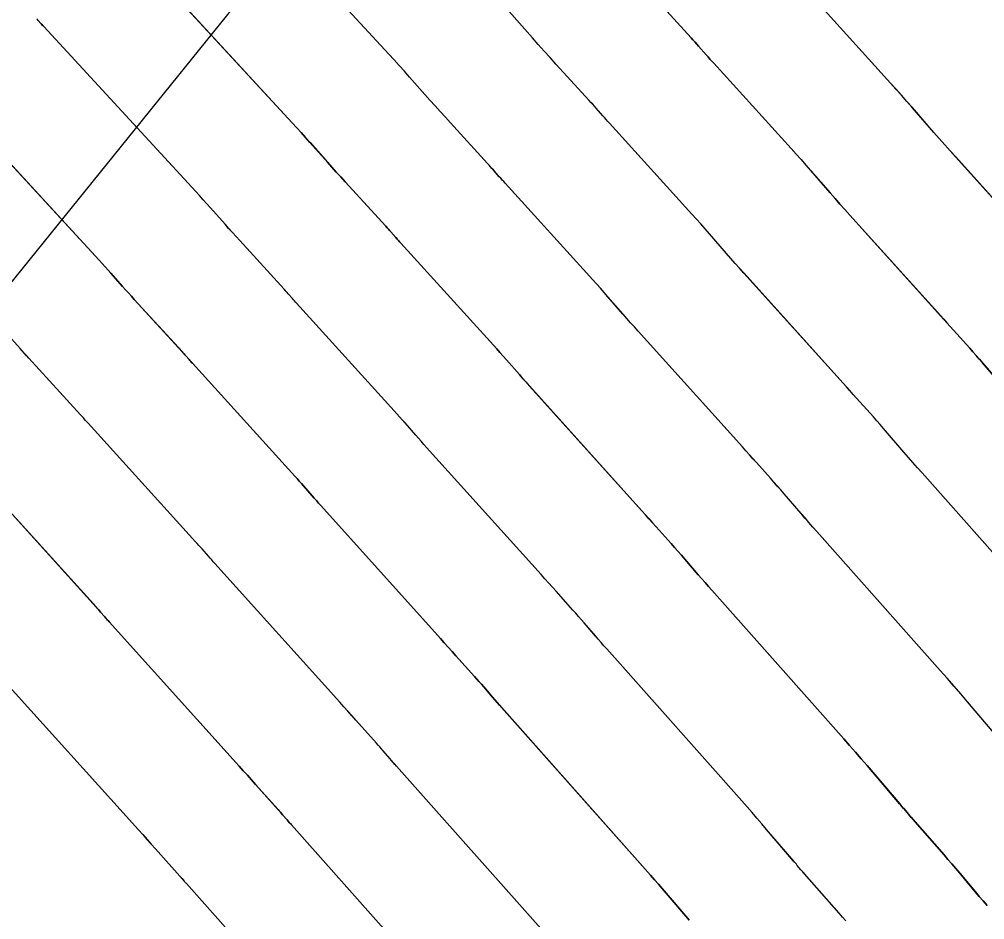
# Model space of a CAD drawing. Extents: x 954385 to 988206, y 1868364 to 1924553.
# Drawn here: x 955949.68 to 955974.29, y 1922893.2 to 1922916.14 of the extents above; entities that cross this region are included whole.
import ezdxf

# ---------------------------------------------------------------- set-up
doc = ezdxf.new("R2010")
doc.units = 0
for name, color, linetype in [('1', 7, 'Continuous'), ('Default', 7, 'Continuous'), ('Ex_Major Contours', 7, 'Continuous'), ('Ex_Minor Contours', 7, 'Continuous'), ('Slopes', 7, 'Continuous')]:
    doc.layers.add(name, color=color, linetype=linetype)

msp = doc.modelspace()

# ---------------------------------------------------------------- linework, layer by layer
at = {"layer": '1'}
for points in [[(955974.82, 1922897.611), (955973.851, 1922898.749), (955973.678, 1922898.951), (955973.504, 1922899.152), (955973.329, 1922899.352), (955973.153, 1922899.551), (955970.012, 1922903.088), (955969.909, 1922903.203), (955969.808, 1922903.318), (955969.707, 1922903.434), (955969.606, 1922903.551), (955969.177, 1922904.048), (955969.09, 1922904.149), (955969.002, 1922904.25), (955968.914, 1922904.35), (955968.825, 1922904.449), (955968.469, 1922904.848), (955968.38, 1922904.947), (955968.29, 1922905.047), (955968.201, 1922905.146), (955968.112, 1922905.245), (955965.456, 1922908.195), (955965.359, 1922908.304), (955965.262, 1922908.413), (955965.165, 1922908.523), (955965.069, 1922908.632), (955964.685, 1922909.073), (955964.589, 1922909.183), (955964.492, 1922909.292), (955964.395, 1922909.401), (955964.297, 1922909.509), (955962.066, 1922911.966), (955962.029, 1922912.007), (955961.991, 1922912.049), (955961.954, 1922912.092), (955961.916, 1922912.134), (955961.768, 1922912.303), (955961.73, 1922912.345), (955961.693, 1922912.387), (955961.655, 1922912.429), (955961.617, 1922912.471), (955960.674, 1922913.504), (955960.542, 1922913.649), (955960.41, 1922913.794), (955960.279, 1922913.94), (955960.149, 1922914.086), (955959.628, 1922914.673), (955959.497, 1922914.819), (955959.366, 1922914.965), (955959.234, 1922915.11), (955959.101, 1922915.254), (955955.578, 1922919.081)], [(955974.348, 1922893.557), (955974.248, 1922893.674), (955974.148, 1922893.792), (955974.048, 1922893.91), (955973.652, 1922894.382), (955973.552, 1922894.5), (955973.452, 1922894.617), (955973.351, 1922894.734), (955973.25, 1922894.85), (955972.454, 1922895.757), (955972.426, 1922895.79), (955972.398, 1922895.822), (955972.37, 1922895.855), (955972.342, 1922895.888), (955972.231, 1922896.019), (955972.203, 1922896.052), (955972.175, 1922896.085), (955972.147, 1922896.118), (955972.119, 1922896.151), (955971.29, 1922897.124), (955971.142, 1922897.297), (955970.993, 1922897.469), (955970.843, 1922897.64), (955970.693, 1922897.811), (955967.333, 1922901.592), (955967.246, 1922901.691), (955967.159, 1922901.79), (955967.072, 1922901.889), (955966.986, 1922901.989), (955966.642, 1922902.388), (955966.556, 1922902.488), (955966.469, 1922902.587), (955966.382, 1922902.686), (955966.294, 1922902.784), (955965.916, 1922903.207), (955965.824, 1922903.31), (955965.731, 1922903.413), (955965.639, 1922903.516), (955965.546, 1922903.619), (955962.76, 1922906.715), (955962.676, 1922906.808), (955962.593, 1922906.901), (955962.51, 1922906.995), (955962.428, 1922907.089), (955962.1, 1922907.466), (955962.017, 1922907.56), (955961.934, 1922907.653), (955961.851, 1922907.747), (955961.767, 1922907.839), (955959.409, 1922910.436), (955959.377, 1922910.472), (955959.344, 1922910.508), (955959.312, 1922910.544), (955959.28, 1922910.58), (955959.153, 1922910.725), (955959.121, 1922910.762), (955959.089, 1922910.798), (955959.057, 1922910.833), (955959.024, 1922910.869), (955957.987, 1922912.004), (955957.874, 1922912.128), (955957.762, 1922912.253), (955957.649, 1922912.378), (955957.538, 1922912.503), (955957.091, 1922913.005), (955956.979, 1922913.131), (955956.867, 1922913.256), (955956.754, 1922913.38), (955956.641, 1922913.504), (955952.942, 1922917.52)], [(955974.846, 1922906.675), (955974.231, 1922907.388), (955974.15, 1922907.482), (955974.068, 1922907.575), (955973.986, 1922907.668), (955973.904, 1922907.76), (955973.574, 1922908.13), (955973.491, 1922908.222), (955973.408, 1922908.314), (955973.325, 1922908.406), (955973.243, 1922908.498), (955970.85, 1922911.157), (955970.724, 1922911.297), (955970.599, 1922911.437), (955970.475, 1922911.578), (955970.351, 1922911.72), (955969.857, 1922912.287), (955969.733, 1922912.428), (955969.608, 1922912.569), (955969.483, 1922912.709), (955969.357, 1922912.849), (955967.381, 1922915.024), (955967.333, 1922915.078), (955967.284, 1922915.132), (955967.236, 1922915.186), (955967.188, 1922915.241), (955966.996, 1922915.459), (955966.948, 1922915.513), (955966.9, 1922915.567), (955966.852, 1922915.621), (955966.803, 1922915.675), (955966.005, 1922916.548)], [(955975.808, 1922910.125), (955973.547, 1922912.637), (955973.407, 1922912.793), (955973.268, 1922912.949), (955973.13, 1922913.106), (955972.992, 1922913.263), (955972.443, 1922913.894), (955972.305, 1922914.051), (955972.166, 1922914.207), (955972.027, 1922914.363), (955971.887, 1922914.518), (955970.039, 1922916.554)], [(955975.614, 1922901.292), (955972.69, 1922904.583), (955972.573, 1922904.714), (955972.457, 1922904.847), (955972.341, 1922904.98), (955972.226, 1922905.113), (955971.704, 1922905.718), (955971.62, 1922905.815), (955971.535, 1922905.912), (955971.45, 1922906.009), (955971.364, 1922906.105), (955971.021, 1922906.489), (955970.935, 1922906.585), (955970.849, 1922906.68), (955970.763, 1922906.776), (955970.677, 1922906.872), (955968.153, 1922909.676), (955968.042, 1922909.8), (955967.931, 1922909.925), (955967.82, 1922910.05), (955967.71, 1922910.176), (955967.271, 1922910.68), (955967.161, 1922910.805), (955967.05, 1922910.93), (955966.939, 1922911.055), (955966.827, 1922911.179), (955964.724, 1922913.495), (955964.681, 1922913.543), (955964.638, 1922913.591), (955964.595, 1922913.639), (955964.552, 1922913.687), (955964.382, 1922913.881), (955964.339, 1922913.929), (955964.296, 1922913.977), (955964.253, 1922914.025), (955964.21, 1922914.073), (955963.361, 1922915.003), (955963.21, 1922915.169), (955963.059, 1922915.335), (955962.909, 1922915.502), (955962.76, 1922915.669), (955962.164, 1922916.34)], [(955970.744, 1922893.167), (955970.66, 1922893.264), (955970.576, 1922893.36), (955969.696, 1922894.363), (955969.673, 1922894.39), (955969.65, 1922894.417), (955969.626, 1922894.445), (955969.603, 1922894.472), (955969.511, 1922894.581), (955969.488, 1922894.609), (955969.464, 1922894.636), (955969.441, 1922894.663), (955969.418, 1922894.69), (955968.729, 1922895.5), (955968.606, 1922895.643), (955968.482, 1922895.786), (955968.358, 1922895.929), (955968.232, 1922896.07), (955964.655, 1922900.097), (955964.582, 1922900.179), (955964.51, 1922900.262), (955964.438, 1922900.344), (955964.366, 1922900.427), (955964.08, 1922900.759), (955964.008, 1922900.842), (955963.936, 1922900.924), (955963.863, 1922901.007), (955963.791, 1922901.088), (955963.364, 1922901.566), (955963.268, 1922901.672), (955963.173, 1922901.779), (955963.077, 1922901.885), (955962.981, 1922901.992), (955960.063, 1922905.234), (955959.994, 1922905.311), (955959.924, 1922905.389), (955959.856, 1922905.467), (955959.787, 1922905.545), (955959.514, 1922905.859), (955959.445, 1922905.937), (955959.376, 1922906.015), (955959.307, 1922906.092), (955959.237, 1922906.17), (955956.752, 1922908.907), (955956.725, 1922908.937), (955956.698, 1922908.967), (955956.671, 1922908.997), (955956.645, 1922909.027), (955956.539, 1922909.147), (955956.512, 1922909.178), (955956.485, 1922909.208), (955956.458, 1922909.237), (955956.431, 1922909.267), (955955.301, 1922910.505), (955955.207, 1922910.608), (955955.113, 1922910.712), (955955.019, 1922910.816), (955954.926, 1922910.92), (955954.555, 1922911.338), (955954.462, 1922911.443), (955954.368, 1922911.546), (955954.274, 1922911.65), (955954.18, 1922911.753), (955950.306, 1922915.96), (955950.288, 1922915.979), (955950.27, 1922915.999), (955950.252, 1922916.019), (955950.235, 1922916.039), (955950.164, 1922916.118), (955950.146, 1922916.138), (955950.128, 1922916.157)], [(955947.67, 1922914.399), (955951.719, 1922910.002), (955951.794, 1922909.92), (955951.87, 1922909.837), (955951.944, 1922909.754), (955952.019, 1922909.671), (955952.315, 1922909.337), (955952.389, 1922909.254), (955952.464, 1922909.171), (955952.539, 1922909.088), (955952.614, 1922909.006), (955953.839, 1922907.665), (955953.86, 1922907.641), (955953.882, 1922907.618), (955953.903, 1922907.594), (955953.924, 1922907.57), (955954.009, 1922907.473), (955954.03, 1922907.449), (955954.051, 1922907.425), (955954.073, 1922907.401), (955954.094, 1922907.378), (955956.707, 1922904.5), (955956.763, 1922904.438), (955956.818, 1922904.376), (955956.873, 1922904.314), (955956.928, 1922904.252), (955957.146, 1922904.002), (955957.201, 1922903.939), (955957.256, 1922903.877), (955957.311, 1922903.815), (955957.366, 1922903.753), (955960.416, 1922900.365), (955960.515, 1922900.255), (955960.614, 1922900.145), (955960.712, 1922900.035), (955960.811, 1922899.925), (955961.287, 1922899.393), (955961.345, 1922899.327), (955961.403, 1922899.262), (955961.461, 1922899.196), (955961.518, 1922899.13), (955961.746, 1922898.865), (955961.803, 1922898.799), (955961.861, 1922898.733), (955961.918, 1922898.668), (955961.976, 1922898.602), (955965.772, 1922894.33), (955965.872, 1922894.217), (955965.971, 1922894.104), (955966.069, 1922893.99), (955966.167, 1922893.875), (955966.717, 1922893.23), (955966.754, 1922893.187)], [(955963.311, 1922892.59), (955959.298, 1922897.107), (955959.254, 1922897.156), (955959.211, 1922897.205), (955959.169, 1922897.254), (955959.126, 1922897.304), (955958.956, 1922897.501), (955958.913, 1922897.55), (955958.87, 1922897.599), (955958.827, 1922897.648), (955958.784, 1922897.697), (955958.259, 1922898.283), (955958.157, 1922898.397), (955958.055, 1922898.511), (955957.953, 1922898.625), (955957.85, 1922898.739), (955954.669, 1922902.272), (955954.628, 1922902.319), (955954.587, 1922902.365), (955954.546, 1922902.411), (955954.505, 1922902.458), (955954.342, 1922902.645), (955954.301, 1922902.692), (955954.26, 1922902.738), (955954.219, 1922902.784), (955954.177, 1922902.83), (955951.437, 1922905.848), (955951.421, 1922905.866), (955951.405, 1922905.884), (955951.389, 1922905.902), (955951.373, 1922905.92), (955951.31, 1922905.992), (955951.294, 1922906.01), (955951.278, 1922906.028), (955951.262, 1922906.045), (955951.246, 1922906.063), (955949.927, 1922907.506), (955949.871, 1922907.568), (955949.815, 1922907.63), (955949.759, 1922907.692), (955949.704, 1922907.754), (955949.482, 1922908.004)], [(955960.851, 1922890.849), (955956.619, 1922895.612), (955956.591, 1922895.644), (955956.562, 1922895.677), (955956.534, 1922895.709), (955956.506, 1922895.742), (955956.394, 1922895.872), (955956.365, 1922895.905), (955956.337, 1922895.937), (955956.309, 1922895.969), (955956.28, 1922896.001), (955955.706, 1922896.642), (955955.601, 1922896.76), (955955.496, 1922896.877), (955955.39, 1922896.995), (955955.285, 1922897.112), (955951.973, 1922900.792), (955951.945, 1922900.822), (955951.918, 1922900.853), (955951.891, 1922900.884), (955951.864, 1922900.914), (955951.756, 1922901.038), (955951.729, 1922901.069), (955951.702, 1922901.099), (955951.675, 1922901.13), (955951.647, 1922901.16), (955948.779, 1922904.319)], [(955949.276, 1922899.311), (955952.72, 1922895.485), (955952.828, 1922895.365), (955952.937, 1922895.244), (955953.045, 1922895.123), (955953.154, 1922895.001), (955953.777, 1922894.306), (955953.79, 1922894.29), (955953.804, 1922894.274), (955953.818, 1922894.259), (955953.832, 1922894.243), (955953.886, 1922894.18), (955953.9, 1922894.164), (955953.913, 1922894.148), (955953.927, 1922894.133), (955953.941, 1922894.117), (955958.39, 1922889.109)]]:
    msp.add_lwpolyline(points, dxfattribs=at)
at = {"layer": 'Default'}
msp.add_arc((955068.332, 1922107.114), 1145.916, 31.460692, 46.414195, dxfattribs=at)
at = {"layer": 'Ex_Major Contours'}
for points in [[(955974.821, 1922897.611), (955973.852, 1922898.749), (955973.679, 1922898.951), (955973.505, 1922899.152), (955973.33, 1922899.352), (955973.154, 1922899.551), (955970.012, 1922903.088), (955969.91, 1922903.203), (955969.809, 1922903.319), (955969.708, 1922903.435), (955969.607, 1922903.551), (955969.178, 1922904.049), (955969.091, 1922904.15), (955969.003, 1922904.25), (955968.915, 1922904.35), (955968.826, 1922904.45), (955968.469, 1922904.848), (955968.38, 1922904.948), (955968.291, 1922905.047), (955968.202, 1922905.146), (955968.112, 1922905.246), (955965.455, 1922908.195), (955965.358, 1922908.304), (955965.261, 1922908.413), (955965.164, 1922908.522), (955965.068, 1922908.632), (955964.684, 1922909.072), (955964.588, 1922909.182), (955964.492, 1922909.292), (955964.394, 1922909.4), (955964.296, 1922909.509), (955962.066, 1922911.966), (955962.029, 1922912.008), (955961.991, 1922912.05), (955961.954, 1922912.092), (955961.916, 1922912.134), (955961.768, 1922912.304), (955961.73, 1922912.346), (955961.693, 1922912.388), (955961.655, 1922912.43), (955961.617, 1922912.471), (955960.674, 1922913.504), (955960.542, 1922913.649), (955960.411, 1922913.794), (955960.28, 1922913.94), (955960.149, 1922914.087), (955959.628, 1922914.673), (955959.497, 1922914.819), (955959.366, 1922914.965), (955959.234, 1922915.11), (955959.102, 1922915.255), (955955.579, 1922919.081)], [(955948.779, 1922904.319), (955951.646, 1922901.16), (955951.674, 1922901.13), (955951.701, 1922901.099), (955951.728, 1922901.068), (955951.755, 1922901.038), (955951.863, 1922900.914), (955951.89, 1922900.883), (955951.917, 1922900.852), (955951.944, 1922900.822), (955951.972, 1922900.791), (955955.286, 1922897.113), (955955.391, 1922896.995), (955955.497, 1922896.878), (955955.602, 1922896.761), (955955.707, 1922896.643), (955956.281, 1922896.002), (955956.31, 1922895.97), (955956.338, 1922895.938), (955956.367, 1922895.905), (955956.395, 1922895.873), (955956.507, 1922895.742), (955956.535, 1922895.71), (955956.563, 1922895.677), (955956.592, 1922895.645), (955956.62, 1922895.613), (955960.851, 1922890.85)]]:
    msp.add_lwpolyline(points, dxfattribs=at)
at = {"layer": 'Ex_Minor Contours'}
for points in [[(955952.943, 1922917.521), (955956.641, 1922913.504), (955956.754, 1922913.38), (955956.867, 1922913.256), (955956.98, 1922913.131), (955957.092, 1922913.006), (955957.538, 1922912.504), (955957.65, 1922912.378), (955957.762, 1922912.253), (955957.875, 1922912.129), (955957.988, 1922912.005), (955959.024, 1922910.869), (955959.057, 1922910.834), (955959.089, 1922910.798), (955959.121, 1922910.762), (955959.153, 1922910.726), (955959.28, 1922910.581), (955959.312, 1922910.544), (955959.344, 1922910.508), (955959.377, 1922910.472), (955959.409, 1922910.437), (955961.766, 1922907.839), (955961.85, 1922907.746), (955961.933, 1922907.653), (955962.016, 1922907.559), (955962.099, 1922907.465), (955962.427, 1922907.088), (955962.509, 1922906.994), (955962.592, 1922906.901), (955962.675, 1922906.807), (955962.759, 1922906.714), (955965.547, 1922903.619), (955965.64, 1922903.516), (955965.732, 1922903.413), (955965.824, 1922903.31), (955965.917, 1922903.207), (955966.295, 1922902.785), (955966.383, 1922902.686), (955966.47, 1922902.588), (955966.557, 1922902.488), (955966.643, 1922902.389), (955966.987, 1922901.989), (955967.073, 1922901.89), (955967.16, 1922901.79), (955967.247, 1922901.691), (955967.334, 1922901.593), (955970.693, 1922897.811), (955970.844, 1922897.64), (955970.994, 1922897.469), (955971.142, 1922897.297), (955971.29, 1922897.124), (955972.12, 1922896.151), (955972.148, 1922896.118), (955972.176, 1922896.085), (955972.203, 1922896.052), (955972.231, 1922896.02), (955972.342, 1922895.888), (955972.37, 1922895.855), (955972.398, 1922895.822), (955972.427, 1922895.79), (955972.455, 1922895.757), (955973.25, 1922894.851), (955973.351, 1922894.734), (955973.452, 1922894.618), (955973.552, 1922894.5), (955973.652, 1922894.382), (955974.049, 1922893.91), (955974.148, 1922893.792), (955974.248, 1922893.674), (955974.349, 1922893.557)], [(955966.006, 1922916.548), (955966.803, 1922915.675), (955966.852, 1922915.622), (955966.9, 1922915.568), (955966.948, 1922915.514), (955966.996, 1922915.459), (955967.188, 1922915.241), (955967.236, 1922915.187), (955967.284, 1922915.132), (955967.333, 1922915.078), (955967.381, 1922915.025), (955969.356, 1922912.848), (955969.482, 1922912.709), (955969.608, 1922912.569), (955969.732, 1922912.428), (955969.856, 1922912.286), (955970.35, 1922911.719), (955970.474, 1922911.578), (955970.598, 1922911.437), (955970.723, 1922911.296), (955970.849, 1922911.156), (955973.243, 1922908.499), (955973.326, 1922908.407), (955973.409, 1922908.315), (955973.491, 1922908.222), (955973.574, 1922908.13), (955973.905, 1922907.761), (955973.987, 1922907.668), (955974.069, 1922907.575), (955974.151, 1922907.482), (955974.232, 1922907.388), (955974.847, 1922906.675)], [(955975.808, 1922910.125), (955973.546, 1922912.637), (955973.406, 1922912.793), (955973.267, 1922912.949), (955973.129, 1922913.106), (955972.991, 1922913.263), (955972.442, 1922913.893), (955972.304, 1922914.051), (955972.166, 1922914.207), (955972.026, 1922914.363), (955971.886, 1922914.518), (955970.039, 1922916.554)], [(955975.614, 1922901.291), (955972.691, 1922904.583), (955972.574, 1922904.715), (955972.458, 1922904.847), (955972.342, 1922904.98), (955972.227, 1922905.113), (955971.705, 1922905.719), (955971.621, 1922905.816), (955971.536, 1922905.913), (955971.451, 1922906.009), (955971.365, 1922906.105), (955971.022, 1922906.489), (955970.936, 1922906.585), (955970.85, 1922906.681), (955970.764, 1922906.777), (955970.678, 1922906.872), (955968.152, 1922909.676), (955968.041, 1922909.8), (955967.93, 1922909.925), (955967.819, 1922910.05), (955967.709, 1922910.176), (955967.27, 1922910.679), (955967.16, 1922910.805), (955967.05, 1922910.93), (955966.938, 1922911.055), (955966.826, 1922911.179), (955964.724, 1922913.495), (955964.681, 1922913.543), (955964.638, 1922913.591), (955964.595, 1922913.639), (955964.552, 1922913.688), (955964.382, 1922913.881), (955964.339, 1922913.93), (955964.296, 1922913.978), (955964.253, 1922914.026), (955964.21, 1922914.073), (955963.361, 1922915.003), (955963.21, 1922915.169), (955963.06, 1922915.335), (955962.91, 1922915.502), (955962.76, 1922915.67), (955962.164, 1922916.34)], [(955970.744, 1922893.167), (955970.661, 1922893.264), (955970.576, 1922893.361), (955969.697, 1922894.364), (955969.674, 1922894.391), (955969.65, 1922894.418), (955969.627, 1922894.445), (955969.604, 1922894.472), (955969.511, 1922894.581), (955969.488, 1922894.609), (955969.465, 1922894.636), (955969.442, 1922894.663), (955969.419, 1922894.691), (955968.729, 1922895.5), (955968.606, 1922895.643), (955968.482, 1922895.786), (955968.358, 1922895.929), (955968.233, 1922896.071), (955964.656, 1922900.098), (955964.583, 1922900.18), (955964.511, 1922900.262), (955964.439, 1922900.345), (955964.367, 1922900.428), (955964.081, 1922900.76), (955964.009, 1922900.843), (955963.937, 1922900.925), (955963.864, 1922901.007), (955963.792, 1922901.089), (955963.364, 1922901.566), (955963.269, 1922901.673), (955963.173, 1922901.779), (955963.077, 1922901.886), (955962.982, 1922901.992), (955960.062, 1922905.234), (955959.993, 1922905.311), (955959.923, 1922905.389), (955959.855, 1922905.467), (955959.786, 1922905.545), (955959.513, 1922905.858), (955959.444, 1922905.937), (955959.375, 1922906.015), (955959.306, 1922906.092), (955959.236, 1922906.169), (955956.752, 1922908.907), (955956.725, 1922908.937), (955956.698, 1922908.967), (955956.671, 1922908.997), (955956.645, 1922909.027), (955956.539, 1922909.148), (955956.512, 1922909.178), (955956.485, 1922909.208), (955956.458, 1922909.238), (955956.431, 1922909.268), (955955.301, 1922910.505), (955955.207, 1922910.609), (955955.113, 1922910.712), (955955.02, 1922910.816), (955954.927, 1922910.921), (955954.555, 1922911.339), (955954.462, 1922911.443), (955954.369, 1922911.547), (955954.275, 1922911.65), (955954.18, 1922911.753), (955950.307, 1922915.96), (955950.289, 1922915.98), (955950.271, 1922916), (955950.253, 1922916.019), (955950.235, 1922916.039), (955950.164, 1922916.118), (955950.146, 1922916.138), (955950.128, 1922916.158)], [(955966.754, 1922893.187), (955966.717, 1922893.23), (955966.168, 1922893.875), (955966.07, 1922893.99), (955965.971, 1922894.104), (955965.872, 1922894.217), (955965.772, 1922894.33), (955961.977, 1922898.603), (955961.919, 1922898.668), (955961.862, 1922898.734), (955961.804, 1922898.8), (955961.747, 1922898.866), (955961.519, 1922899.131), (955961.462, 1922899.197), (955961.404, 1922899.263), (955961.346, 1922899.328), (955961.288, 1922899.393), (955960.812, 1922899.925), (955960.713, 1922900.035), (955960.614, 1922900.146), (955960.515, 1922900.256), (955960.416, 1922900.366), (955957.365, 1922903.753), (955957.31, 1922903.815), (955957.255, 1922903.877), (955957.2, 1922903.939), (955957.145, 1922904.001), (955956.927, 1922904.252), (955956.872, 1922904.314), (955956.817, 1922904.376), (955956.762, 1922904.438), (955956.706, 1922904.5), (955954.094, 1922907.378), (955954.073, 1922907.402), (955954.051, 1922907.426), (955954.03, 1922907.45), (955954.009, 1922907.474), (955953.924, 1922907.57), (955953.903, 1922907.594), (955953.882, 1922907.618), (955953.86, 1922907.642), (955953.839, 1922907.666), (955952.614, 1922909.006), (955952.539, 1922909.089), (955952.465, 1922909.171), (955952.39, 1922909.254), (955952.316, 1922909.338), (955952.019, 1922909.671), (955951.945, 1922909.755), (955951.87, 1922909.838), (955951.795, 1922909.92), (955951.719, 1922910.002), (955947.671, 1922914.4)], [(955963.312, 1922892.59), (955959.299, 1922897.108), (955959.256, 1922897.157), (955959.213, 1922897.206), (955959.17, 1922897.255), (955959.127, 1922897.304), (955958.957, 1922897.502), (955958.914, 1922897.551), (955958.871, 1922897.6), (955958.828, 1922897.649), (955958.785, 1922897.698), (955958.26, 1922898.284), (955958.158, 1922898.398), (955958.055, 1922898.512), (955957.953, 1922898.626), (955957.851, 1922898.739), (955954.668, 1922902.272), (955954.627, 1922902.318), (955954.586, 1922902.365), (955954.545, 1922902.411), (955954.504, 1922902.458), (955954.341, 1922902.645), (955954.3, 1922902.691), (955954.259, 1922902.738), (955954.218, 1922902.784), (955954.176, 1922902.83), (955951.437, 1922905.849), (955951.421, 1922905.866), (955951.405, 1922905.884), (955951.389, 1922905.902), (955951.373, 1922905.92), (955951.31, 1922905.992), (955951.294, 1922906.01), (955951.278, 1922906.028), (955951.262, 1922906.046), (955951.246, 1922906.064), (955949.928, 1922907.507), (955949.872, 1922907.569), (955949.816, 1922907.63), (955949.76, 1922907.692), (955949.704, 1922907.755), (955949.483, 1922908.004)], [(955949.275, 1922899.311), (955952.72, 1922895.486), (955952.829, 1922895.365), (955952.938, 1922895.244), (955953.046, 1922895.123), (955953.155, 1922895.002), (955953.778, 1922894.306), (955953.792, 1922894.291), (955953.805, 1922894.275), (955953.819, 1922894.259), (955953.833, 1922894.244), (955953.887, 1922894.181), (955953.901, 1922894.165), (955953.914, 1922894.149), (955953.928, 1922894.133), (955953.942, 1922894.118), (955958.391, 1922889.109)]]:
    msp.add_lwpolyline(points, dxfattribs=at)
at = {"layer": 'Slopes'}
msp.add_lwpolyline([(955957.131, 1922918.928), (955905.867, 1922855.461), (955906.799, 1922861.389), (955905.867, 1922855.461), (955911.466, 1922857.619)], dxfattribs=at)

doc.saveas('drawing.dxf')
